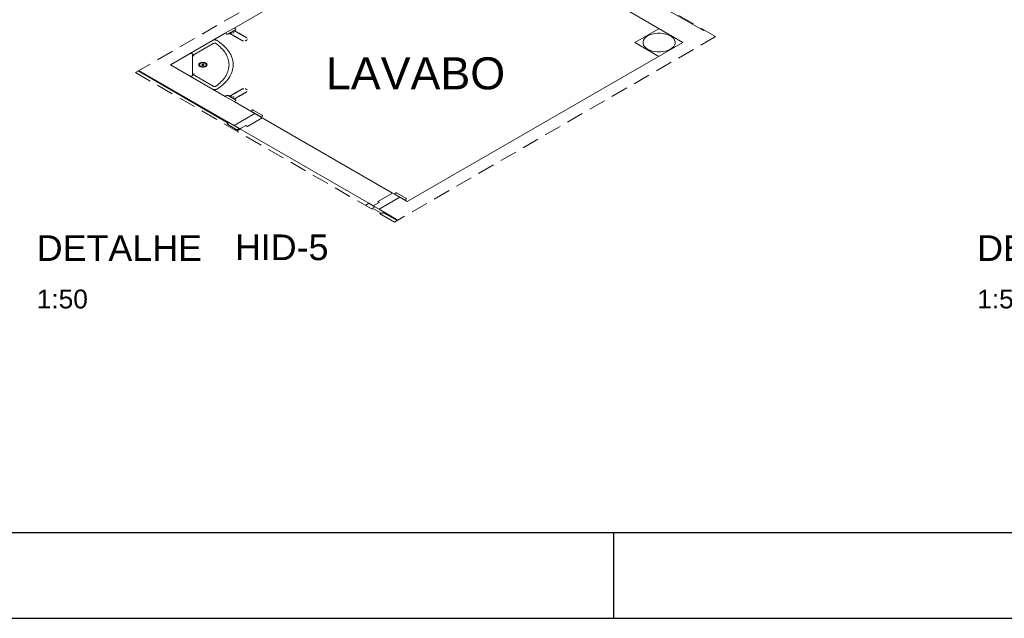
# Model space of a CAD drawing. Header units: millimetres. Extents: x 567 to 934, y -1 to 364.
# Tile 471 of 656: x 793 to 804, y -1 to 6. Entities that reach past the tile are written whole.
import ezdxf

# ---------------------------------------------------------------- set-up
doc = ezdxf.new("R2010")
doc.units = ezdxf.units.MM
doc.header["$MEASUREMENT"] = 0
doc.linetypes.add('JIS_02_2.0', pattern=[0.3, 0.2, -0.1])
doc.linetypes.add('NULL', pattern=[0])
doc.layers.get('0').update_dxf_attribs({"lineweight": 18})
doc.layers.add('ARQ FINA', color=8, linetype='Continuous')
doc.layers.add('FOLHA_PADRÃO', color=7, linetype='Continuous')
doc.layers.add('DI-Área do detalhe', color=10, linetype='JIS_02_2.0', lineweight=0)
doc.layers.add('Textos', color=7, linetype='Continuous', lineweight=9)
doc.styles.add('Arial', font='arial.ttf')
doc.styles.add('ArialBlack', font='txt')

# ---------------------------------------------------------------- blocks, each defined once
blk = doc.blocks.new('A1EST. 1500')
at = {"layer": 'FOLHA_PADRÃO', "color": 1, "linetype": 'Continuous'}
for p, q in [((77.5, 0), (77.5, 1)), ((0, 0), (150.008, 0))]:
    blk.add_line(p, q, dxfattribs=at)
at = {"layer": 'FOLHA_PADRÃO', "color": 6, "linetype": 'Continuous'}
blk.add_lwpolyline([(149, 58.4), (149, 1), (1, 1), (1, 58.4), (149, 58.4)], dxfattribs=at)

msp = doc.modelspace()

# ---------------------------------------------------------------- linework, layer by layer
at = {"layer": 'ARQ FINA', "lineweight": 5}
for p, q in [((795.309, 5.808), (797.786, 7.238)), ((800.799, 5.778), (800.167, 6.143)), ((799.925, 6.003), (800.557, 5.638)), ((795.205, 5.748), (795.309, 5.808)), ((795.321, 5.782), (795.248, 5.741)), ((795.326, 5.798), (795.309, 5.808)), ((795.362, 5.748), (795.31, 5.778)), ((795.324, 5.766), (795.316, 5.762)), ((795.321, 5.782), (795.319, 5.783)), ((795.321, 5.782), (795.319, 5.783)), ((795.329, 5.769), (795.321, 5.782)), ((795.329, 5.769), (795.328, 5.769)), ((799.995, 5.638), (800.276, 5.8)), ((800.276, 5.8), (799.995, 5.638)), ((799.995, 5.638), (800.276, 5.8)), ((800.803, 5.787), (800.799, 5.778)), ((800.809, 5.783), (800.799, 5.778)), ((794.564, 5.378), (795.205, 5.748)), ((795.205, 5.748), (795.222, 5.738)), ((795.247, 5.742), (795.248, 5.741)), ((795.247, 5.742), (795.248, 5.741)), ((795.248, 5.741), (795.271, 5.736)), ((795.255, 5.747), (795.307, 5.717)), ((795.272, 5.736), (795.271, 5.736)), ((795.284, 5.743), (795.276, 5.739)), ((795.306, 5.756), (795.295, 5.749)), ((794.824, 5.488), (795.066, 5.628)), ((795.067, 5.628), (795.066, 5.628)), ((795.097, 5.627), (795.097, 5.627)), ((800.557, 5.638), (797.335, 3.778)), ((800.276, 5.475), (799.995, 5.638)), ((799.995, 5.638), (800.276, 5.475)), ((800.276, 5.475), (799.995, 5.638)), ((794.824, 5.256), (794.824, 5.499)), ((795.247, 5.415), (795.246, 5.417)), ((794.187, 5.306), (795.241, 4.697)), ((794.2, 5.308), (794.192, 5.303)), ((794.195, 5.311), (795.309, 4.668)), ((795.205, 5.008), (794.564, 5.378)), ((795.066, 5.128), (794.824, 5.268)), ((795.066, 5.128), (795.067, 5.127)), ((795.097, 5.128), (795.097, 5.129)), ((795.222, 5.018), (795.205, 5.008)), ((795.309, 4.948), (795.205, 5.008)), ((795.248, 5.014), (795.247, 5.013)), ((795.248, 5.014), (795.247, 5.013)), ((795.247, 5.013), (795.247, 5.013)), ((795.247, 5.013), (795.247, 5.013)), ((795.247, 5.013), (795.247, 5.013)), ((795.247, 5.013), (795.247, 5.013)), ((795.271, 5.019), (795.248, 5.014)), ((795.248, 5.014), (795.321, 4.973)), ((795.307, 5.038), (795.255, 5.008)), ((795.271, 5.019), (795.272, 5.019)), ((795.276, 5.016), (795.284, 5.012)), ((795.295, 5.006), (795.306, 4.999)), ((795.309, 4.948), (795.326, 4.958)), ((795.31, 4.977), (795.362, 5.007)), ((795.317, 4.993), (795.324, 4.989)), ((795.319, 4.972), (795.321, 4.973)), ((795.319, 4.972), (795.321, 4.973)), ((795.321, 4.973), (795.329, 4.986)), ((795.328, 4.986), (795.329, 4.986)), ((795.551, 4.808), (795.309, 4.948)), ((795.517, 4.848), (795.5, 4.838)), ((795.5, 4.838), (795.621, 4.768)), ((795.638, 4.788), (795.534, 4.848)), ((795.309, 4.668), (795.551, 4.808)), ((795.551, 4.808), (795.309, 4.668)), ((795.465, 4.658), (795.638, 4.758)), ((795.638, 4.758), (795.551, 4.808)), ((795.621, 4.768), (795.638, 4.778)), ((795.638, 4.758), (797.162, 3.878)), ((795.249, 4.702), (795.232, 4.692)), ((795.232, 4.682), (795.335, 4.622)), ((795.37, 4.632), (795.249, 4.702)), ((795.309, 4.668), (795.378, 4.628)), ((795.353, 4.622), (795.37, 4.632)), ((795.378, 4.628), (795.447, 4.668)), ((796.885, 3.758), (795.378, 4.628)), ((795.447, 4.668), (795.465, 4.658)), ((797.162, 3.878), (796.989, 3.778)), ((797.249, 3.828), (797.006, 3.688)), ((797.006, 3.688), (797.249, 3.828)), ((797.249, 3.828), (797.162, 3.878)), ((797.197, 3.878), (797.18, 3.868)), ((797.18, 3.868), (797.301, 3.798)), ((797.318, 3.818), (797.215, 3.878)), ((797.335, 3.778), (797.249, 3.828)), ((797.301, 3.798), (797.318, 3.808)), ((796.885, 3.758), (796.845, 3.734)), ((796.885, 3.758), (796.845, 3.734)), ((796.954, 3.718), (796.885, 3.758)), ((796.954, 3.718), (796.885, 3.758)), ((796.914, 3.694), (796.954, 3.718)), ((796.914, 3.694), (796.954, 3.718)), ((796.928, 3.702), (797.031, 3.643)), ((797.006, 3.768), (796.937, 3.728)), ((796.954, 3.718), (797.006, 3.688)), ((797.065, 3.653), (796.954, 3.717)), ((796.989, 3.778), (797.006, 3.768)), ((797.006, 3.688), (797.224, 3.562)), ((797.048, 3.643), (797.065, 3.653)), ((797.057, 3.648), (797.216, 3.557))]:
    msp.add_line(p, q, dxfattribs=at)
for points in [[(795.239, 5.738), (795.24, 5.738), (795.24, 5.738), (795.24, 5.738), (795.24, 5.738), (795.24, 5.738), (795.241, 5.738), (795.241, 5.739), (795.242, 5.739), (795.242, 5.739), (795.243, 5.74), (795.244, 5.74), (795.244, 5.74), (795.245, 5.741), (795.246, 5.741), (795.247, 5.742), (795.248, 5.743), (795.249, 5.743), (795.25, 5.744), (795.251, 5.744), (795.253, 5.745), (795.254, 5.746), (795.255, 5.747), (795.257, 5.747), (795.258, 5.748), (795.259, 5.749), (795.261, 5.75), (795.262, 5.751), (795.264, 5.752), (795.265, 5.753), (795.267, 5.754), (795.269, 5.754), (795.27, 5.755), (795.272, 5.756), (795.274, 5.757), (795.275, 5.758), (795.277, 5.759), (795.279, 5.76), (795.281, 5.761), (795.282, 5.762), (795.284, 5.763), (795.286, 5.764), (795.287, 5.765), (795.289, 5.766), (795.291, 5.767), (795.293, 5.768), (795.294, 5.769), (795.296, 5.77), (795.298, 5.771), (795.299, 5.772), (795.301, 5.773), (795.302, 5.774), (795.304, 5.775), (795.305, 5.776), (795.307, 5.776), (795.308, 5.777), (795.31, 5.778), (795.311, 5.779), (795.312, 5.78), (795.314, 5.78), (795.315, 5.781), (795.316, 5.782), (795.317, 5.782), (795.318, 5.783), (795.319, 5.783), (795.32, 5.784), (795.321, 5.785), (795.322, 5.785), (795.322, 5.785), (795.323, 5.786), (795.324, 5.786), (795.324, 5.786), (795.325, 5.787), (795.325, 5.787), (795.325, 5.787), (795.326, 5.787), (795.326, 5.787), (795.326, 5.788), (795.326, 5.788), (795.326, 5.788)], [(795.326, 5.788), (795.326, 5.788), (795.326, 5.788), (795.326, 5.787), (795.326, 5.787), (795.325, 5.787), (795.325, 5.787), (795.324, 5.787), (795.324, 5.786), (795.323, 5.786), (795.323, 5.786), (795.322, 5.785), (795.321, 5.785), (795.32, 5.784), (795.319, 5.784), (795.319, 5.783), (795.318, 5.783)], [(795.322, 5.785), (795.321, 5.785), (795.32, 5.784), (795.319, 5.784), (795.319, 5.783), (795.318, 5.783)], [(795.318, 5.783), (795.319, 5.783), (795.32, 5.784), (795.321, 5.785), (795.322, 5.785)], [(795.326, 5.798), (795.326, 5.797), (795.327, 5.797), (795.327, 5.797), (795.327, 5.797), (795.328, 5.797), (795.328, 5.796), (795.328, 5.796), (795.328, 5.796), (795.329, 5.796), (795.329, 5.795), (795.329, 5.795), (795.329, 5.795), (795.329, 5.794), (795.329, 5.794), (795.329, 5.794), (795.33, 5.794), (795.33, 5.793), (795.33, 5.793), (795.33, 5.793), (795.33, 5.792), (795.33, 5.792), (795.33, 5.792), (795.33, 5.792), (795.329, 5.791), (795.329, 5.791), (795.329, 5.791), (795.329, 5.791), (795.329, 5.79), (795.329, 5.79), (795.329, 5.79), (795.328, 5.789), (795.328, 5.789), (795.328, 5.789), (795.328, 5.789), (795.327, 5.789), (795.327, 5.788), (795.327, 5.788), (795.327, 5.788), (795.326, 5.788), (795.326, 5.788)], [(795.327, 5.797), (795.327, 5.797), (795.327, 5.797), (795.328, 5.797), (795.328, 5.796), (795.328, 5.796), (795.328, 5.796), (795.329, 5.796), (795.329, 5.795), (795.329, 5.795), (795.329, 5.795), (795.329, 5.794), (795.329, 5.794), (795.329, 5.794), (795.33, 5.794), (795.33, 5.793), (795.33, 5.793), (795.33, 5.793), (795.33, 5.792), (795.33, 5.792), (795.33, 5.792), (795.33, 5.792), (795.329, 5.791), (795.329, 5.791), (795.329, 5.791), (795.329, 5.791), (795.329, 5.79), (795.329, 5.79), (795.329, 5.79), (795.328, 5.789), (795.328, 5.789), (795.328, 5.789), (795.328, 5.789), (795.327, 5.789), (795.327, 5.788)], [(795.11, 5.661), (795.109, 5.662), (795.108, 5.663), (795.107, 5.663), (795.106, 5.664), (795.105, 5.664), (795.104, 5.665), (795.102, 5.665), (795.101, 5.666), (795.1, 5.666), (795.098, 5.666), (795.097, 5.667), (795.096, 5.667), (795.094, 5.667), (795.093, 5.668), (795.092, 5.668), (795.09, 5.668), (795.089, 5.668), (795.087, 5.668), (795.086, 5.668), (795.084, 5.668), (795.083, 5.668), (795.081, 5.668), (795.08, 5.668), (795.078, 5.668), (795.077, 5.668), (795.076, 5.668), (795.074, 5.668), (795.073, 5.668), (795.071, 5.667), (795.07, 5.667), (795.069, 5.667), (795.067, 5.666), (795.066, 5.666), (795.065, 5.666), (795.063, 5.665), (795.062, 5.665), (795.061, 5.664), (795.06, 5.664), (795.059, 5.663), (795.058, 5.663), (795.057, 5.662)], [(795.11, 5.094), (795.129, 5.107), (795.148, 5.12), (795.165, 5.134), (795.182, 5.148), (795.197, 5.162), (795.211, 5.177), (795.225, 5.192), (795.237, 5.207), (795.248, 5.223), (795.259, 5.239), (795.268, 5.255), (795.275, 5.272), (795.282, 5.288), (795.288, 5.305), (795.292, 5.321), (795.296, 5.338), (795.298, 5.355), (795.299, 5.372), (795.299, 5.389), (795.297, 5.406), (795.295, 5.423), (795.291, 5.44), (795.286, 5.457), (795.28, 5.473), (795.273, 5.49), (795.264, 5.506), (795.255, 5.522), (795.244, 5.538), (795.233, 5.553), (795.22, 5.569), (795.206, 5.584), (795.191, 5.598), (795.176, 5.613), (795.159, 5.627), (795.141, 5.64), (795.123, 5.653), (795.11, 5.661)], [(795.239, 5.738), (795.239, 5.737), (795.239, 5.737), (795.238, 5.737), (795.238, 5.737), (795.238, 5.737), (795.237, 5.737), (795.237, 5.736), (795.236, 5.736), (795.236, 5.736), (795.235, 5.736), (795.235, 5.736), (795.234, 5.736), (795.234, 5.736), (795.234, 5.736), (795.233, 5.736), (795.233, 5.736), (795.232, 5.736), (795.232, 5.736), (795.231, 5.736), (795.231, 5.736), (795.23, 5.736), (795.23, 5.736), (795.229, 5.736), (795.229, 5.736), (795.228, 5.736), (795.228, 5.736), (795.227, 5.736), (795.227, 5.736), (795.226, 5.736), (795.226, 5.736), (795.225, 5.736), (795.225, 5.736), (795.225, 5.737), (795.224, 5.737), (795.224, 5.737), (795.223, 5.737), (795.223, 5.737), (795.223, 5.737), (795.222, 5.738), (795.222, 5.738)], [(795.238, 5.737), (795.238, 5.737), (795.238, 5.737), (795.237, 5.737), (795.237, 5.736), (795.236, 5.736), (795.236, 5.736), (795.235, 5.736), (795.235, 5.736), (795.234, 5.736), (795.234, 5.736), (795.234, 5.736), (795.233, 5.736), (795.233, 5.736), (795.232, 5.736), (795.232, 5.736), (795.231, 5.736), (795.231, 5.736), (795.23, 5.736), (795.23, 5.736), (795.229, 5.736), (795.229, 5.736), (795.228, 5.736), (795.228, 5.736), (795.227, 5.736), (795.227, 5.736), (795.226, 5.736), (795.226, 5.736), (795.225, 5.736), (795.225, 5.736), (795.225, 5.737), (795.224, 5.737), (795.224, 5.737), (795.223, 5.737), (795.223, 5.737)], [(795.248, 5.742), (795.247, 5.742), (795.246, 5.741), (795.245, 5.741), (795.244, 5.74), (795.243, 5.74), (795.243, 5.739), (795.242, 5.739), (795.241, 5.739), (795.241, 5.738), (795.241, 5.738), (795.24, 5.738), (795.24, 5.738), (795.24, 5.738), (795.24, 5.738), (795.239, 5.738), (795.239, 5.738)], [(795.244, 5.74), (795.244, 5.74), (795.245, 5.741), (795.246, 5.741), (795.247, 5.742), (795.248, 5.743)], [(795.248, 5.742), (795.247, 5.742), (795.246, 5.741), (795.245, 5.741), (795.244, 5.74)], [(795.307, 5.717), (795.311, 5.715), (795.315, 5.713), (795.318, 5.71), (795.322, 5.708), (795.326, 5.706), (795.329, 5.704), (795.333, 5.702), (795.336, 5.7), (795.34, 5.698), (795.343, 5.696), (795.346, 5.694), (795.35, 5.692), (795.353, 5.69), (795.356, 5.689), (795.359, 5.687), (795.362, 5.685), (795.365, 5.683), (795.368, 5.682), (795.371, 5.68), (795.373, 5.679), (795.376, 5.677), (795.378, 5.676), (795.38, 5.675), (795.383, 5.673), (795.385, 5.672), (795.387, 5.671), (795.388, 5.67), (795.39, 5.669), (795.391, 5.668), (795.393, 5.667), (795.394, 5.667), (795.395, 5.666), (795.396, 5.665), (795.397, 5.665), (795.398, 5.664), (795.398, 5.664), (795.399, 5.664), (795.399, 5.664), (795.399, 5.664), (795.399, 5.664)], [(795.367, 5.682), (795.366, 5.683), (795.363, 5.685), (795.36, 5.686), (795.357, 5.688), (795.354, 5.69), (795.351, 5.692), (795.347, 5.694), (795.344, 5.696), (795.341, 5.698), (795.337, 5.7), (795.334, 5.702), (795.33, 5.704), (795.327, 5.706), (795.323, 5.708), (795.319, 5.71), (795.316, 5.712), (795.312, 5.714), (795.308, 5.716)], [(795.454, 5.695), (795.454, 5.695), (795.454, 5.696), (795.453, 5.696), (795.453, 5.696), (795.452, 5.696), (795.451, 5.697), (795.45, 5.697), (795.449, 5.698), (795.448, 5.699), (795.447, 5.7), (795.445, 5.7), (795.444, 5.701), (795.442, 5.702), (795.44, 5.704), (795.438, 5.705), (795.436, 5.706), (795.434, 5.707), (795.431, 5.709), (795.429, 5.71), (795.426, 5.711), (795.423, 5.713), (795.421, 5.715), (795.418, 5.716), (795.415, 5.718), (795.412, 5.72), (795.409, 5.722), (795.405, 5.723), (795.402, 5.725), (795.399, 5.727), (795.395, 5.729), (795.392, 5.731), (795.389, 5.733), (795.385, 5.735), (795.381, 5.737), (795.378, 5.739), (795.374, 5.742), (795.371, 5.744), (795.367, 5.746), (795.363, 5.748), (795.362, 5.748)], [(795.362, 5.748), (795.366, 5.746), (795.37, 5.744), (795.373, 5.742), (795.377, 5.74), (795.38, 5.738), (795.384, 5.736), (795.388, 5.734), (795.391, 5.732), (795.395, 5.73), (795.398, 5.728), (795.401, 5.726), (795.405, 5.724), (795.408, 5.722)], [(795.399, 5.664), (795.399, 5.664), (795.399, 5.664), (795.398, 5.664), (795.398, 5.664), (795.397, 5.665), (795.397, 5.665), (795.396, 5.666), (795.394, 5.666), (795.393, 5.667), (795.392, 5.668), (795.39, 5.669), (795.389, 5.67), (795.387, 5.671), (795.385, 5.672), (795.383, 5.673), (795.381, 5.674), (795.379, 5.676), (795.376, 5.677), (795.374, 5.678), (795.371, 5.68), (795.369, 5.681)], [(795.421, 5.657), (795.42, 5.657), (795.418, 5.658), (795.417, 5.658), (795.415, 5.658), (795.414, 5.658), (795.412, 5.659), (795.411, 5.659), (795.41, 5.659), (795.408, 5.66), (795.407, 5.66), (795.405, 5.661), (795.404, 5.661), (795.403, 5.662), (795.402, 5.662), (795.401, 5.663), (795.399, 5.664), (795.399, 5.664)], [(795.431, 5.709), (795.433, 5.708), (795.435, 5.706), (795.437, 5.705), (795.439, 5.704), (795.441, 5.703), (795.443, 5.702), (795.445, 5.701), (795.446, 5.7), (795.448, 5.699), (795.449, 5.698), (795.45, 5.698), (795.451, 5.697), (795.452, 5.697), (795.453, 5.696), (795.453, 5.696), (795.454, 5.696), (795.454, 5.695), (795.454, 5.695), (795.454, 5.695)], [(795.453, 5.663), (795.452, 5.662), (795.451, 5.662), (795.449, 5.661), (795.448, 5.661), (795.447, 5.66), (795.445, 5.66), (795.444, 5.66), (795.443, 5.659), (795.441, 5.659), (795.44, 5.658)], [(795.454, 5.695), (795.455, 5.695), (795.456, 5.694), (795.457, 5.693), (795.458, 5.693), (795.459, 5.692), (795.46, 5.691), (795.461, 5.69), (795.461, 5.69), (795.462, 5.689), (795.463, 5.688)], [(795.463, 5.672), (795.463, 5.671), (795.462, 5.671), (795.461, 5.67), (795.461, 5.669), (795.46, 5.668), (795.459, 5.667), (795.458, 5.667), (795.457, 5.666), (795.456, 5.665), (795.455, 5.665)], [(800.413, 5.715), (800.388, 5.727), (800.359, 5.736), (800.329, 5.743), (800.296, 5.746), (800.263, 5.746), (800.231, 5.743), (800.2, 5.736), (800.172, 5.727), (800.146, 5.715), (800.125, 5.7), (800.109, 5.684), (800.098, 5.666), (800.092, 5.647), (800.092, 5.628), (800.098, 5.609), (800.109, 5.592), (800.125, 5.575), (800.146, 5.561)], [(800.146, 5.561), (800.172, 5.548), (800.2, 5.539), (800.231, 5.532), (800.263, 5.529), (800.296, 5.529), (800.329, 5.532), (800.359, 5.539), (800.388, 5.548), (800.413, 5.561), (800.434, 5.575), (800.451, 5.592), (800.462, 5.609), (800.468, 5.628), (800.468, 5.647), (800.462, 5.666), (800.451, 5.684), (800.434, 5.7), (800.413, 5.715)], [(795.066, 5.628), (795.067, 5.628), (795.067, 5.628), (795.068, 5.629), (795.069, 5.629), (795.069, 5.629), (795.07, 5.629), (795.071, 5.63), (795.072, 5.63), (795.072, 5.63), (795.073, 5.63), (795.074, 5.63), (795.075, 5.631), (795.076, 5.631), (795.076, 5.631), (795.077, 5.631), (795.078, 5.631), (795.079, 5.631), (795.08, 5.631), (795.08, 5.631), (795.081, 5.631), (795.082, 5.631), (795.083, 5.631), (795.084, 5.631), (795.085, 5.631), (795.085, 5.631), (795.086, 5.631), (795.087, 5.631), (795.088, 5.63), (795.089, 5.63), (795.089, 5.63), (795.09, 5.63), (795.091, 5.63), (795.092, 5.629), (795.092, 5.629), (795.093, 5.629), (795.094, 5.629), (795.094, 5.628), (795.095, 5.628), (795.096, 5.628), (795.096, 5.627), (795.097, 5.627), (795.097, 5.627)], [(795.087, 5.631), (795.086, 5.631), (795.085, 5.631), (795.085, 5.631), (795.084, 5.631), (795.083, 5.631), (795.082, 5.631), (795.081, 5.631), (795.08, 5.631), (795.08, 5.631), (795.079, 5.631), (795.078, 5.631), (795.077, 5.631)], [(795.097, 5.627), (795.114, 5.614), (795.13, 5.601), (795.145, 5.588), (795.159, 5.574), (795.172, 5.56), (795.184, 5.546), (795.196, 5.532), (795.206, 5.517), (795.215, 5.502), (795.223, 5.487), (795.23, 5.472), (795.236, 5.456), (795.241, 5.441), (795.245, 5.425), (795.248, 5.409), (795.249, 5.393), (795.25, 5.378), (795.249, 5.362), (795.248, 5.346), (795.245, 5.33), (795.241, 5.315), (795.236, 5.299), (795.23, 5.284), (795.223, 5.268), (795.215, 5.253), (795.206, 5.238), (795.196, 5.223), (795.185, 5.209), (795.172, 5.195), (795.159, 5.181), (795.145, 5.167), (795.13, 5.154), (795.114, 5.141), (795.097, 5.129), (795.097, 5.129)], [(794.824, 5.499), (794.824, 5.5), (794.824, 5.5), (794.824, 5.501), (794.824, 5.501), (794.823, 5.502), (794.823, 5.502), (794.823, 5.503), (794.823, 5.503), (794.822, 5.503), (794.822, 5.504), (794.822, 5.504), (794.821, 5.505), (794.821, 5.505), (794.821, 5.506), (794.82, 5.506), (794.82, 5.506), (794.819, 5.507), (794.819, 5.507), (794.818, 5.507), (794.818, 5.508), (794.817, 5.508), (794.816, 5.508), (794.816, 5.509), (794.815, 5.509), (794.814, 5.509), (794.814, 5.509), (794.813, 5.51), (794.812, 5.51), (794.812, 5.51), (794.811, 5.51), (794.81, 5.51), (794.809, 5.511), (794.809, 5.511), (794.808, 5.511), (794.807, 5.511), (794.806, 5.511), (794.805, 5.511), (794.805, 5.511), (794.804, 5.511), (794.803, 5.511), (794.802, 5.511), (794.801, 5.511), (794.8, 5.511), (794.8, 5.511), (794.799, 5.511), (794.798, 5.511), (794.797, 5.51), (794.797, 5.51), (794.796, 5.51), (794.795, 5.51), (794.794, 5.51), (794.794, 5.51), (794.793, 5.509), (794.792, 5.509), (794.792, 5.509), (794.791, 5.508), (794.79, 5.508), (794.79, 5.508), (794.789, 5.508)], [(794.824, 5.499), (794.824, 5.501), (794.823, 5.502), (794.822, 5.504), (794.821, 5.505), (794.819, 5.507), (794.818, 5.508), (794.816, 5.509), (794.813, 5.51), (794.811, 5.51)], [(794.824, 5.488), (794.824, 5.487), (794.826, 5.487), (794.83, 5.486), (794.831, 5.486), (794.834, 5.485), (794.838, 5.484), (794.843, 5.483)], [(794.585, 5.39), (794.584, 5.389), (794.583, 5.389), (794.582, 5.388), (794.582, 5.388), (794.581, 5.387), (794.58, 5.386), (794.58, 5.386), (794.579, 5.385), (794.579, 5.385), (794.578, 5.384), (794.578, 5.383), (794.578, 5.383), (794.577, 5.382), (794.577, 5.381), (794.577, 5.381), (794.576, 5.38), (794.576, 5.379), (794.576, 5.379), (794.576, 5.378), (794.576, 5.377), (794.576, 5.377), (794.576, 5.376), (794.576, 5.375), (794.577, 5.375), (794.577, 5.374), (794.577, 5.373), (794.577, 5.373), (794.578, 5.372), (794.578, 5.371), (794.579, 5.371), (794.579, 5.37), (794.58, 5.37), (794.58, 5.369), (794.581, 5.368), (794.582, 5.368), (794.582, 5.367), (794.583, 5.367), (794.584, 5.366), (794.585, 5.366)], [(794.577, 5.382), (794.577, 5.381), (794.576, 5.38), (794.576, 5.379), (794.576, 5.378), (794.576, 5.377), (794.576, 5.376), (794.576, 5.375), (794.577, 5.374), (794.577, 5.373)], [(794.585, 5.39), (794.584, 5.389), (794.584, 5.389), (794.583, 5.389), (794.582, 5.388), (794.582, 5.388), (794.581, 5.387), (794.581, 5.387), (794.581, 5.387), (794.58, 5.386)], [(794.58, 5.369), (794.581, 5.369), (794.581, 5.368), (794.581, 5.368), (794.582, 5.367), (794.582, 5.367), (794.583, 5.367), (794.584, 5.366), (794.584, 5.366), (794.585, 5.366)], [(794.978, 5.398), (794.974, 5.4), (794.969, 5.402), (794.964, 5.403), (794.959, 5.404), (794.954, 5.405), (794.948, 5.406), (794.942, 5.406), (794.937, 5.406), (794.931, 5.405), (794.926, 5.404), (794.92, 5.402), (794.916, 5.401), (794.911, 5.399), (794.907, 5.396), (794.904, 5.394), (794.901, 5.391), (794.898, 5.388), (794.896, 5.385), (794.895, 5.382), (794.895, 5.378), (794.895, 5.375), (794.896, 5.372), (794.897, 5.369), (794.899, 5.366), (794.902, 5.363), (794.905, 5.36), (794.909, 5.358)], [(794.909, 5.398), (794.904, 5.394), (794.899, 5.39), (794.896, 5.385), (794.895, 5.38), (794.895, 5.375), (794.896, 5.37), (794.899, 5.366), (794.904, 5.361), (794.909, 5.358), (794.916, 5.354), (794.923, 5.352), (794.931, 5.35), (794.939, 5.349), (794.948, 5.349), (794.956, 5.35), (794.964, 5.352), (794.972, 5.354), (794.978, 5.358)], [(794.915, 5.394), (794.91, 5.391), (794.907, 5.388), (794.904, 5.384), (794.903, 5.38), (794.903, 5.376), (794.904, 5.372), (794.907, 5.368), (794.91, 5.364), (794.915, 5.361), (794.92, 5.358), (794.926, 5.356), (794.933, 5.355), (794.94, 5.354), (794.947, 5.354), (794.954, 5.355), (794.961, 5.356), (794.967, 5.358), (794.972, 5.361)], [(794.978, 5.358), (794.982, 5.36), (794.985, 5.363), (794.988, 5.366), (794.99, 5.369), (794.992, 5.372), (794.992, 5.375), (794.993, 5.378), (794.992, 5.382), (794.991, 5.385), (794.989, 5.388), (794.987, 5.391), (794.984, 5.394), (794.98, 5.396), (794.976, 5.399), (794.972, 5.401), (794.967, 5.402), (794.962, 5.404), (794.956, 5.405), (794.951, 5.406), (794.945, 5.406), (794.939, 5.406), (794.934, 5.405), (794.928, 5.404), (794.923, 5.403), (794.918, 5.402), (794.913, 5.4), (794.909, 5.398)], [(794.909, 5.358), (794.916, 5.354), (794.923, 5.352), (794.931, 5.35), (794.939, 5.349), (794.948, 5.349), (794.956, 5.35), (794.964, 5.352), (794.972, 5.354), (794.978, 5.358), (794.984, 5.361), (794.988, 5.366), (794.991, 5.37), (794.992, 5.375), (794.992, 5.38), (794.991, 5.385), (794.988, 5.39), (794.984, 5.394), (794.978, 5.398)], [(794.972, 5.361), (794.976, 5.363), (794.978, 5.365), (794.98, 5.368), (794.982, 5.37), (794.983, 5.373), (794.984, 5.376), (794.984, 5.378), (794.984, 5.381), (794.983, 5.384), (794.981, 5.386), (794.979, 5.389), (794.977, 5.391), (794.974, 5.393), (794.971, 5.395), (794.967, 5.397), (794.963, 5.398), (794.959, 5.399), (794.954, 5.4), (794.95, 5.401), (794.945, 5.401), (794.94, 5.401), (794.935, 5.401), (794.931, 5.4), (794.926, 5.399), (794.922, 5.398), (794.918, 5.396), (794.915, 5.394)], [(794.935, 5.383), (794.933, 5.382), (794.932, 5.381), (794.931, 5.379), (794.931, 5.378), (794.931, 5.377), (794.931, 5.376), (794.932, 5.375), (794.933, 5.373), (794.935, 5.372), (794.936, 5.372), (794.938, 5.371), (794.94, 5.371), (794.943, 5.37), (794.945, 5.37), (794.947, 5.371), (794.949, 5.371), (794.951, 5.372), (794.953, 5.372)], [(794.953, 5.372), (794.954, 5.373), (794.954, 5.374), (794.955, 5.375), (794.956, 5.375), (794.956, 5.376), (794.956, 5.377), (794.956, 5.378), (794.956, 5.379), (794.956, 5.379), (794.955, 5.38), (794.955, 5.381), (794.954, 5.382), (794.953, 5.382), (794.952, 5.383), (794.951, 5.384), (794.95, 5.384), (794.948, 5.384), (794.947, 5.385), (794.945, 5.385), (794.944, 5.385), (794.943, 5.385), (794.941, 5.385), (794.94, 5.384), (794.938, 5.384), (794.937, 5.384), (794.936, 5.383), (794.935, 5.383)], [(794.789, 5.248), (794.79, 5.247), (794.79, 5.247), (794.791, 5.247), (794.792, 5.246), (794.792, 5.246), (794.793, 5.246), (794.794, 5.246), (794.794, 5.245), (794.795, 5.245), (794.796, 5.245), (794.797, 5.245), (794.797, 5.245), (794.798, 5.245), (794.799, 5.244), (794.8, 5.244), (794.801, 5.244), (794.801, 5.244), (794.802, 5.244), (794.803, 5.244), (794.804, 5.244), (794.805, 5.244), (794.805, 5.244), (794.806, 5.244), (794.807, 5.244), (794.808, 5.244), (794.809, 5.245), (794.809, 5.245), (794.81, 5.245), (794.811, 5.245), (794.812, 5.245), (794.812, 5.245), (794.813, 5.246), (794.814, 5.246), (794.815, 5.246), (794.815, 5.246), (794.816, 5.247), (794.816, 5.247), (794.817, 5.247), (794.818, 5.248), (794.818, 5.248), (794.819, 5.248), (794.819, 5.249), (794.82, 5.249), (794.82, 5.249), (794.821, 5.25), (794.821, 5.25), (794.822, 5.251), (794.822, 5.251), (794.822, 5.251), (794.823, 5.252), (794.823, 5.252), (794.823, 5.253), (794.823, 5.253), (794.823, 5.254), (794.824, 5.254), (794.824, 5.255), (794.824, 5.255), (794.824, 5.255), (794.824, 5.256)], [(794.811, 5.245), (794.813, 5.246), (794.816, 5.247), (794.818, 5.248), (794.819, 5.249), (794.821, 5.25), (794.822, 5.251), (794.823, 5.253), (794.824, 5.254), (794.824, 5.256)], [(794.843, 5.272), (794.838, 5.271), (794.834, 5.27), (794.831, 5.269), (794.83, 5.269), (794.826, 5.268), (794.824, 5.268), (794.824, 5.268)], [(795.057, 5.093), (795.058, 5.092), (795.059, 5.092), (795.06, 5.091), (795.061, 5.091), (795.063, 5.09), (795.064, 5.09), (795.065, 5.089), (795.066, 5.089), (795.068, 5.089), (795.069, 5.088), (795.07, 5.088), (795.072, 5.088), (795.073, 5.088), (795.075, 5.087), (795.076, 5.087), (795.078, 5.087), (795.079, 5.087), (795.081, 5.087), (795.082, 5.087), (795.083, 5.087), (795.085, 5.087), (795.086, 5.087), (795.088, 5.087), (795.089, 5.087), (795.091, 5.087), (795.092, 5.087), (795.094, 5.088), (795.095, 5.088), (795.096, 5.088), (795.098, 5.089), (795.099, 5.089), (795.1, 5.089), (795.102, 5.09), (795.103, 5.09), (795.104, 5.091), (795.105, 5.091), (795.106, 5.092), (795.108, 5.092), (795.109, 5.093), (795.11, 5.093), (795.11, 5.094)], [(795.097, 5.129), (795.097, 5.128), (795.096, 5.128), (795.095, 5.127), (795.095, 5.127), (795.094, 5.127), (795.094, 5.127), (795.093, 5.126), (795.092, 5.126), (795.092, 5.126), (795.091, 5.125), (795.09, 5.125), (795.089, 5.125), (795.089, 5.125), (795.088, 5.125), (795.087, 5.125), (795.086, 5.124), (795.085, 5.124), (795.085, 5.124), (795.084, 5.124), (795.083, 5.124), (795.082, 5.124), (795.081, 5.124), (795.08, 5.124), (795.08, 5.124), (795.079, 5.124), (795.078, 5.124), (795.077, 5.124), (795.076, 5.124), (795.075, 5.125), (795.075, 5.125), (795.074, 5.125), (795.073, 5.125), (795.072, 5.125), (795.072, 5.125), (795.071, 5.126), (795.07, 5.126), (795.069, 5.126), (795.069, 5.126), (795.068, 5.127), (795.067, 5.127), (795.067, 5.127), (795.066, 5.128)], [(795.077, 5.124), (795.078, 5.124), (795.079, 5.124), (795.08, 5.124), (795.08, 5.124), (795.081, 5.124), (795.082, 5.124), (795.083, 5.124), (795.084, 5.124), (795.085, 5.124), (795.085, 5.124), (795.086, 5.124), (795.087, 5.125)], [(795.399, 5.091), (795.399, 5.091), (795.399, 5.091), (795.398, 5.091), (795.398, 5.091), (795.397, 5.09), (795.397, 5.09), (795.396, 5.089), (795.394, 5.089), (795.393, 5.088), (795.392, 5.087), (795.39, 5.086), (795.389, 5.085), (795.387, 5.084), (795.385, 5.083), (795.383, 5.082), (795.381, 5.081), (795.379, 5.08), (795.376, 5.078), (795.374, 5.077), (795.371, 5.075), (795.369, 5.074), (795.366, 5.072), (795.363, 5.071), (795.36, 5.069), (795.357, 5.067), (795.354, 5.065), (795.351, 5.063), (795.347, 5.062), (795.344, 5.06), (795.341, 5.058), (795.337, 5.056), (795.334, 5.054), (795.33, 5.052), (795.327, 5.05), (795.323, 5.047), (795.319, 5.045), (795.316, 5.043), (795.312, 5.041), (795.308, 5.039), (795.307, 5.038)], [(795.307, 5.038), (795.311, 5.041), (795.315, 5.043), (795.318, 5.045), (795.322, 5.047), (795.326, 5.049), (795.329, 5.051), (795.333, 5.053), (795.336, 5.055), (795.34, 5.057), (795.343, 5.059), (795.346, 5.061), (795.35, 5.063), (795.353, 5.065), (795.356, 5.067), (795.359, 5.068), (795.362, 5.07), (795.365, 5.072), (795.368, 5.073), (795.371, 5.075), (795.373, 5.076), (795.376, 5.078), (795.378, 5.079), (795.38, 5.081), (795.383, 5.082), (795.385, 5.083), (795.387, 5.084), (795.388, 5.085), (795.39, 5.086), (795.391, 5.087), (795.393, 5.088), (795.394, 5.089), (795.395, 5.089), (795.396, 5.09), (795.397, 5.09), (795.398, 5.091), (795.398, 5.091), (795.399, 5.091), (795.399, 5.091), (795.399, 5.091), (795.399, 5.091)], [(795.399, 5.091), (795.4, 5.092), (795.401, 5.093), (795.403, 5.093), (795.404, 5.094), (795.405, 5.094), (795.406, 5.095), (795.408, 5.095), (795.409, 5.096), (795.411, 5.096), (795.412, 5.096), (795.413, 5.097), (795.415, 5.097), (795.416, 5.097), (795.418, 5.097), (795.419, 5.098), (795.421, 5.098), (795.423, 5.098)], [(795.439, 5.097), (795.441, 5.096), (795.442, 5.096), (795.444, 5.096), (795.445, 5.095), (795.446, 5.095), (795.448, 5.094), (795.449, 5.094), (795.45, 5.093), (795.451, 5.093), (795.453, 5.092)], [(795.463, 5.067), (795.462, 5.067), (795.461, 5.066), (795.461, 5.065), (795.46, 5.064), (795.459, 5.063), (795.458, 5.063), (795.457, 5.062), (795.456, 5.061), (795.455, 5.061), (795.454, 5.06), (795.454, 5.06)], [(795.455, 5.091), (795.456, 5.09), (795.457, 5.089), (795.458, 5.089), (795.459, 5.088), (795.46, 5.087), (795.461, 5.086), (795.461, 5.086), (795.462, 5.085), (795.463, 5.084), (795.463, 5.083)], [(795.222, 5.018), (795.223, 5.018), (795.223, 5.018), (795.223, 5.018), (795.224, 5.018), (795.224, 5.018), (795.224, 5.019), (795.225, 5.019), (795.225, 5.019), (795.226, 5.019), (795.226, 5.019), (795.227, 5.019), (795.227, 5.019), (795.228, 5.019), (795.228, 5.019), (795.229, 5.02), (795.229, 5.02), (795.23, 5.02), (795.23, 5.02), (795.231, 5.02), (795.231, 5.02), (795.231, 5.02), (795.232, 5.02), (795.232, 5.02), (795.233, 5.02), (795.233, 5.02), (795.234, 5.019), (795.234, 5.019), (795.235, 5.019), (795.235, 5.019), (795.236, 5.019), (795.236, 5.019), (795.237, 5.019), (795.237, 5.019), (795.237, 5.019), (795.238, 5.018), (795.238, 5.018), (795.239, 5.018), (795.239, 5.018), (795.239, 5.018), (795.239, 5.018)], [(795.223, 5.018), (795.223, 5.018), (795.224, 5.018), (795.224, 5.018), (795.224, 5.019), (795.225, 5.019), (795.225, 5.019), (795.226, 5.019), (795.226, 5.019), (795.227, 5.019), (795.227, 5.019), (795.228, 5.019), (795.228, 5.019), (795.229, 5.02), (795.229, 5.02), (795.23, 5.02), (795.23, 5.02), (795.231, 5.02), (795.231, 5.02), (795.231, 5.02), (795.232, 5.02), (795.232, 5.02), (795.233, 5.02), (795.233, 5.02), (795.234, 5.019), (795.234, 5.019), (795.235, 5.019), (795.235, 5.019), (795.236, 5.019), (795.236, 5.019), (795.237, 5.019), (795.237, 5.019), (795.237, 5.019), (795.238, 5.018), (795.238, 5.018)], [(795.239, 5.018), (795.24, 5.018), (795.24, 5.018), (795.24, 5.017), (795.24, 5.017), (795.24, 5.017), (795.241, 5.017), (795.241, 5.017), (795.242, 5.016), (795.242, 5.016), (795.243, 5.016), (795.244, 5.015), (795.244, 5.015), (795.245, 5.014), (795.246, 5.014), (795.247, 5.013), (795.248, 5.013)], [(795.326, 4.968), (795.326, 4.968), (795.326, 4.968), (795.326, 4.968), (795.326, 4.968), (795.325, 4.968), (795.325, 4.968), (795.324, 4.969), (795.324, 4.969), (795.323, 4.969), (795.323, 4.97), (795.322, 4.97), (795.321, 4.97), (795.32, 4.971), (795.319, 4.971), (795.319, 4.972), (795.318, 4.973), (795.316, 4.973), (795.315, 4.974), (795.314, 4.974), (795.313, 4.975), (795.312, 4.976), (795.31, 4.977), (795.309, 4.977), (795.308, 4.978), (795.306, 4.979), (795.305, 4.98), (795.303, 4.981), (795.302, 4.982), (795.3, 4.983), (795.298, 4.984), (795.297, 4.984), (795.295, 4.985), (795.294, 4.986), (795.292, 4.987), (795.29, 4.988), (795.288, 4.989), (795.287, 4.99), (795.285, 4.991), (795.283, 4.992), (795.282, 4.993), (795.28, 4.994), (795.278, 4.995), (795.276, 4.996), (795.275, 4.997), (795.273, 4.998), (795.271, 4.999), (795.27, 5), (795.268, 5.001), (795.266, 5.002), (795.265, 5.003), (795.263, 5.004), (795.262, 5.005), (795.26, 5.006), (795.259, 5.006), (795.257, 5.007), (795.256, 5.008), (795.255, 5.009), (795.253, 5.01), (795.252, 5.01), (795.251, 5.011), (795.25, 5.012), (795.249, 5.012), (795.248, 5.013), (795.247, 5.013), (795.246, 5.014), (795.245, 5.015), (795.244, 5.015), (795.243, 5.015), (795.243, 5.016), (795.242, 5.016), (795.241, 5.016), (795.241, 5.017), (795.241, 5.017), (795.24, 5.017), (795.24, 5.017), (795.24, 5.017), (795.24, 5.018), (795.239, 5.018), (795.239, 5.018)], [(795.244, 5.015), (795.244, 5.015), (795.245, 5.014), (795.246, 5.014), (795.247, 5.013), (795.248, 5.013)], [(795.248, 5.013), (795.247, 5.013), (795.246, 5.014), (795.245, 5.015), (795.244, 5.015)], [(795.322, 4.97), (795.321, 4.97), (795.32, 4.971), (795.319, 4.971), (795.319, 4.972), (795.318, 4.973)], [(795.318, 4.972), (795.319, 4.972), (795.32, 4.971), (795.321, 4.971), (795.322, 4.97), (795.322, 4.97), (795.323, 4.969), (795.324, 4.969), (795.324, 4.969), (795.325, 4.968), (795.325, 4.968), (795.325, 4.968), (795.326, 4.968), (795.326, 4.968), (795.326, 4.968), (795.326, 4.968), (795.326, 4.968)], [(795.318, 4.972), (795.319, 4.972), (795.32, 4.971), (795.321, 4.971), (795.322, 4.97)], [(795.326, 4.968), (795.326, 4.967), (795.327, 4.967), (795.327, 4.967), (795.327, 4.967), (795.328, 4.967), (795.328, 4.966), (795.328, 4.966), (795.328, 4.966), (795.329, 4.966), (795.329, 4.965), (795.329, 4.965), (795.329, 4.965), (795.329, 4.964), (795.329, 4.964), (795.329, 4.964), (795.33, 4.964), (795.33, 4.963), (795.33, 4.963), (795.33, 4.963), (795.33, 4.962), (795.33, 4.962), (795.33, 4.962), (795.33, 4.962), (795.329, 4.961), (795.329, 4.961), (795.329, 4.961), (795.329, 4.961), (795.329, 4.96), (795.329, 4.96), (795.329, 4.96), (795.328, 4.959), (795.328, 4.959), (795.328, 4.959), (795.328, 4.959), (795.327, 4.959), (795.327, 4.958), (795.327, 4.958), (795.327, 4.958), (795.326, 4.958), (795.326, 4.958)], [(795.327, 4.967), (795.327, 4.967), (795.328, 4.967), (795.328, 4.966), (795.328, 4.966), (795.328, 4.966), (795.329, 4.966), (795.329, 4.965), (795.329, 4.965), (795.329, 4.965), (795.329, 4.964), (795.329, 4.964), (795.329, 4.964), (795.33, 4.964), (795.33, 4.963), (795.33, 4.963), (795.33, 4.963), (795.33, 4.962), (795.33, 4.962), (795.33, 4.962), (795.33, 4.962), (795.329, 4.961), (795.329, 4.961), (795.329, 4.961), (795.329, 4.961), (795.329, 4.96), (795.329, 4.96), (795.329, 4.96), (795.328, 4.959), (795.328, 4.959), (795.328, 4.959), (795.328, 4.959), (795.327, 4.959), (795.327, 4.958), (795.327, 4.958)], [(795.362, 5.007), (795.366, 5.009), (795.37, 5.011), (795.373, 5.013), (795.377, 5.015), (795.38, 5.017), (795.384, 5.019), (795.388, 5.021), (795.391, 5.023), (795.395, 5.025), (795.398, 5.027), (795.401, 5.029), (795.405, 5.031), (795.408, 5.033), (795.411, 5.035), (795.414, 5.037), (795.417, 5.038), (795.42, 5.04), (795.423, 5.042), (795.425, 5.043), (795.428, 5.045), (795.431, 5.046), (795.433, 5.048), (795.435, 5.049), (795.437, 5.05), (795.439, 5.051), (795.441, 5.052), (795.443, 5.054), (795.445, 5.054), (795.446, 5.055), (795.448, 5.056), (795.449, 5.057), (795.45, 5.058), (795.451, 5.058), (795.452, 5.059), (795.453, 5.059), (795.453, 5.059), (795.454, 5.06), (795.454, 5.06), (795.454, 5.06), (795.454, 5.06)], [(795.409, 5.034), (795.405, 5.032), (795.402, 5.03), (795.399, 5.028), (795.395, 5.026), (795.392, 5.024), (795.389, 5.022), (795.385, 5.02), (795.381, 5.018), (795.378, 5.016), (795.374, 5.014), (795.371, 5.012), (795.367, 5.009), (795.363, 5.007)], [(795.454, 5.06), (795.454, 5.06), (795.454, 5.06), (795.453, 5.059), (795.453, 5.059), (795.452, 5.059), (795.451, 5.058), (795.45, 5.058), (795.449, 5.057), (795.448, 5.056), (795.447, 5.056), (795.445, 5.055), (795.444, 5.054), (795.442, 5.053), (795.44, 5.052), (795.438, 5.051), (795.436, 5.049), (795.434, 5.048), (795.431, 5.047)], [(795.534, 4.848), (795.533, 4.849), (795.531, 4.849), (795.529, 4.85), (795.527, 4.85), (795.525, 4.85), (795.523, 4.85), (795.521, 4.849), (795.519, 4.849), (795.517, 4.848)], [(795.534, 4.848), (795.533, 4.849), (795.531, 4.849), (795.529, 4.85), (795.527, 4.85), (795.525, 4.85), (795.523, 4.85), (795.521, 4.849), (795.519, 4.849), (795.517, 4.848)], [(795.638, 4.778), (795.639, 4.778), (795.64, 4.779), (795.64, 4.779), (795.641, 4.78), (795.641, 4.78), (795.642, 4.781), (795.642, 4.782), (795.642, 4.782), (795.642, 4.783), (795.642, 4.784), (795.642, 4.784), (795.642, 4.785), (795.641, 4.785), (795.641, 4.786), (795.64, 4.786), (795.64, 4.787), (795.639, 4.787), (795.638, 4.788)], [(795.638, 4.778), (795.639, 4.778), (795.64, 4.779), (795.64, 4.779), (795.641, 4.78), (795.641, 4.78), (795.642, 4.781), (795.642, 4.782), (795.642, 4.782), (795.642, 4.783), (795.642, 4.784), (795.642, 4.784), (795.642, 4.785), (795.641, 4.785), (795.641, 4.786), (795.64, 4.786), (795.64, 4.787), (795.639, 4.787), (795.638, 4.788)], [(795.232, 4.692), (795.23, 4.691), (795.229, 4.69), (795.228, 4.688), (795.228, 4.687), (795.228, 4.686), (795.228, 4.685), (795.229, 4.684), (795.23, 4.683), (795.232, 4.682)], [(795.232, 4.692), (795.23, 4.691), (795.229, 4.69), (795.228, 4.688), (795.228, 4.687), (795.228, 4.686), (795.228, 4.685), (795.229, 4.684), (795.23, 4.683), (795.232, 4.682)], [(795.335, 4.622), (795.337, 4.621), (795.339, 4.62), (795.341, 4.62), (795.343, 4.62), (795.345, 4.62), (795.347, 4.62), (795.349, 4.62), (795.351, 4.621), (795.353, 4.622)], [(795.335, 4.622), (795.336, 4.621), (795.337, 4.621), (795.338, 4.621), (795.339, 4.62), (795.34, 4.62), (795.341, 4.62), (795.342, 4.62), (795.343, 4.62), (795.344, 4.62), (795.345, 4.62), (795.346, 4.62), (795.347, 4.62), (795.348, 4.62), (795.349, 4.62), (795.35, 4.621), (795.351, 4.621), (795.352, 4.621), (795.353, 4.622)], [(795.395, 4.638), (795.392, 4.636), (795.389, 4.634), (795.386, 4.632), (795.383, 4.63), (795.379, 4.628), (795.376, 4.626), (795.373, 4.625), (795.37, 4.623), (795.367, 4.621), (795.364, 4.619), (795.361, 4.617), (795.357, 4.615), (795.354, 4.613), (795.351, 4.611), (795.348, 4.609), (795.345, 4.608), (795.342, 4.606), (795.339, 4.604), (795.339, 4.604)], [(797.215, 3.878), (797.214, 3.878), (797.213, 3.879), (797.212, 3.879), (797.211, 3.879), (797.21, 3.88), (797.209, 3.88), (797.208, 3.88), (797.207, 3.88), (797.206, 3.88), (797.205, 3.88), (797.204, 3.88), (797.203, 3.88), (797.202, 3.88), (797.201, 3.879), (797.2, 3.879), (797.199, 3.879), (797.198, 3.878), (797.197, 3.878)], [(797.215, 3.878), (797.214, 3.878), (797.213, 3.879), (797.212, 3.879), (797.211, 3.879), (797.21, 3.88), (797.209, 3.88), (797.208, 3.88), (797.207, 3.88), (797.206, 3.88), (797.205, 3.88), (797.204, 3.88), (797.203, 3.88), (797.202, 3.88), (797.201, 3.879), (797.2, 3.879), (797.199, 3.879), (797.198, 3.878), (797.197, 3.878)], [(797.318, 3.808), (797.32, 3.809), (797.321, 3.81), (797.322, 3.811), (797.322, 3.812), (797.322, 3.814), (797.322, 3.815), (797.321, 3.816), (797.32, 3.817), (797.318, 3.818)], [(797.318, 3.808), (797.32, 3.809), (797.321, 3.81), (797.322, 3.811), (797.322, 3.812), (797.322, 3.814), (797.322, 3.815), (797.321, 3.816), (797.32, 3.817), (797.318, 3.818)], [(797.031, 3.643), (797.031, 3.643), (797.032, 3.642), (797.033, 3.642), (797.034, 3.642), (797.035, 3.641), (797.036, 3.641), (797.037, 3.641), (797.038, 3.641), (797.039, 3.641), (797.04, 3.641), (797.041, 3.641), (797.042, 3.641), (797.043, 3.641), (797.044, 3.642), (797.045, 3.642), (797.046, 3.642), (797.047, 3.643), (797.048, 3.643)], [(797.031, 3.643), (797.032, 3.642), (797.034, 3.642), (797.036, 3.641), (797.038, 3.641), (797.04, 3.641), (797.042, 3.641), (797.044, 3.642), (797.046, 3.642), (797.048, 3.643)]]:
    msp.add_lwpolyline(points, dxfattribs=at)
at = {"layer": 'DI-Área do detalhe'}
msp.add_lwpolyline([(797.912, 7.456), (800.941, 5.707), (797.184, 3.538), (794.155, 5.287), (797.912, 7.456)], dxfattribs=at)

# ---------------------------------------------------------------- block references
msp.add_blockref('A1EST. 1500', (722.249, -1.095))

# ---------------------------------------------------------------- texts
at = {"layer": 'ARQ FINA', "linetype": 'NULL', "lineweight": 5, "insert": (796.383, 5.085), "char_height": 0.375, "width": 4.19417, "attachment_point": 7, "line_spacing_factor": 0.6, "style": 'Arial'}
msp.add_mtext('LAVABO', dxfattribs=at)
at = {"layer": 'Textos', "linetype": 'NULL', "attachment_point": 7, "line_spacing_factor": 0.6}
for s, insert, char_height, width, style in [('DETALHE', (793.001, 3.084), 0.3, 4.38075, 'ArialBlack'), ('HID-5', (795.319, 3.089), 0.3, 2.51665, 'ArialBlack'), ('DETALHE', (804.001, 3.084), 0.3, 4.38075, 'ArialBlack'), ('1:50', (793.001, 2.526), 0.22, 1.19591, 'Arial'), ('1:50', (804.001, 2.526), 0.22, 1.19591, 'Arial')]:
    msp.add_mtext(s, dxfattribs=dict(at, insert=insert, char_height=char_height, width=width, style=style))

doc.saveas('drawing.dxf')
